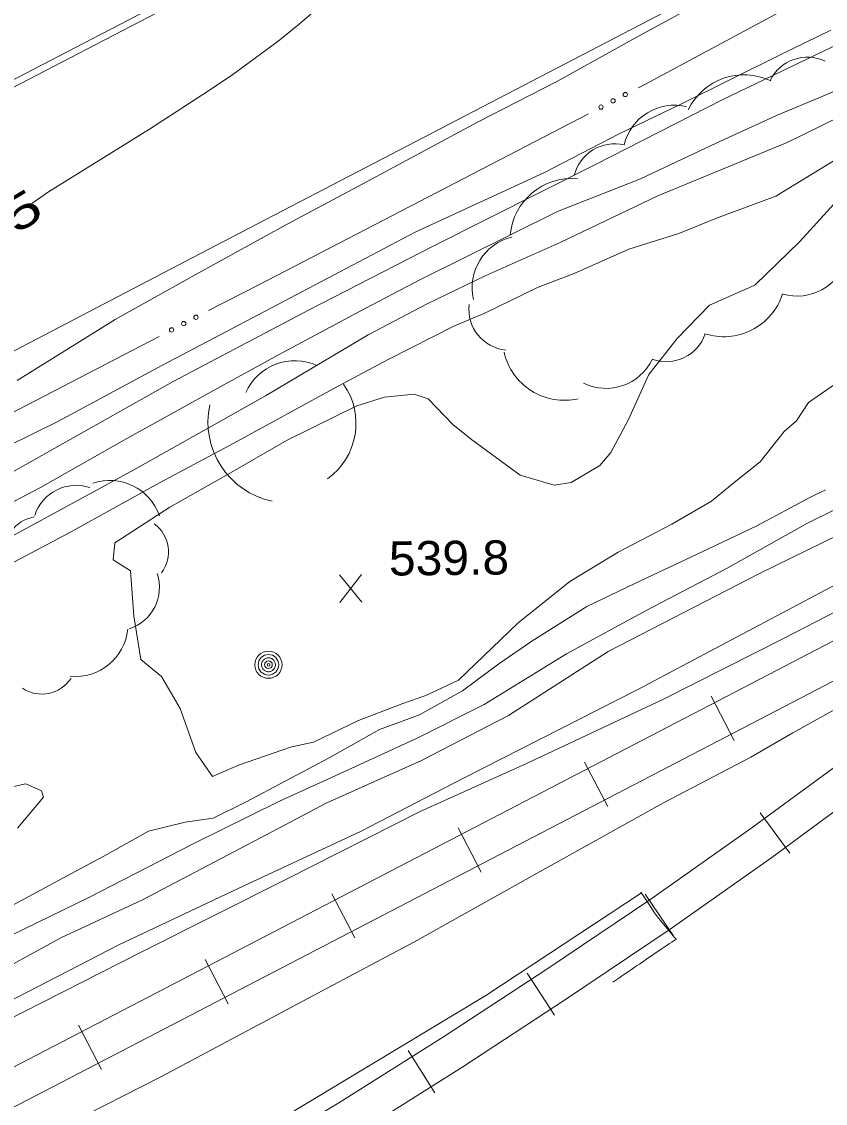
# Model space of a CAD drawing. Extents: x 2361284 to 2366480, y 6976556 to 6985346.
# Drawn here: x 2362006.3 to 2362119.1, y 6977542.1 to 6977693.8 of the extents above; entities that cross this region are included whole.
import ezdxf
from ezdxf.enums import TextEntityAlignment as Align

# ---------------------------------------------------------------- set-up
doc = ezdxf.new("R2010")
doc.units = 0
doc.header["$LTSCALE"] = 1.9
for name, color, linetype, lineweight in [('12', 7, 'Continuous', 13), ('13', 7, 'Continuous', 13), ('16', 7, 'Continuous', 13), ('21', 7, 'Continuous', 13), ('29', 7, 'Continuous', 13), ('3', 7, 'Continuous', 13), ('4', 7, 'Continuous', 13)]:
    doc.layers.add(name, color=color, linetype=linetype, lineweight=lineweight)

msp = doc.modelspace()

# ---------------------------------------------------------------- linework, layer by layer
at = {"layer": '12'}
for p, q in [((2362050.989, 6977612.369), (2362054.032, 6977616.278)), ((2362054.069, 6977612.398), (2362050.952, 6977616.249))]:
    msp.add_line(p, q, dxfattribs=at)
for points in [[(2362007.789, 6977668.298), (2362010.104, 6977669.92), (2362024.261, 6977678.716), (2362032.69, 6977684.147), (2362035.961, 6977686.366), (2362042.335, 6977691.048), (2362045.059, 6977693.223), (2362050.331, 6977697.784), (2362052.901, 6977700.147), (2362057.822, 6977705.117), (2362060.1, 6977707.752), (2362061.094, 6977709.173), (2362062.311, 6977711.49), (2362062.684, 6977712.533), (2362063.181, 6977714.668)], [(2362138.623, 6977699.164), (2362118.932, 6977689.667), (2362104.685, 6977682.881), (2362086.852, 6977673.75), (2362064.06, 6977662.294), (2362046.583, 6977653.346), (2362027.598, 6977643.325), (2362004.371, 6977630.264), (2362000.142, 6977628.014)]]:
    msp.add_lwpolyline(points, dxfattribs=at)
at = {"layer": '13'}
msp.add_line((2362005.696, 6977643.457), (2362019.465, 6977652.038), dxfattribs=at)
for points in [[(2362328.927, 6977717.615), (2362320.037, 6977713.36), (2362308.248, 6977708.108), (2362290.899, 6977699.472), (2362278.278, 6977693.111), (2362259.519, 6977683.403), (2362239.272, 6977673.459), (2362222.522, 6977665.1), (2362207.602, 6977657.598), (2362191.921, 6977650.238), (2362167.382, 6977638.444), (2362144.066, 6977627.302), (2362119.957, 6977614.552), (2362092.792, 6977600.133), (2362068.25, 6977587.669), (2362053.869, 6977580.261), (2362037.52, 6977572.627), (2362019.998, 6977564.369), (2361997.288, 6977552.682), (2361982.369, 6977545.171), (2361955.553, 6977530.904)], [(2362019.465, 6977652.038), (2362030.676, 6977658.286), (2362043.569, 6977665.378), (2362053.589, 6977670.714), (2362070.264, 6977679.664), (2362081.51, 6977685.411), (2362092.852, 6977691.718), (2362104.7, 6977698.182), (2362112.867, 6977702.84), (2362123.975, 6977709.306)], [(2362119.865, 6977692.575), (2362112.657, 6977689.097), (2362098.821, 6977682.205), (2362090.151, 6977678.063), (2362079.671, 6977672.642), (2362061.64, 6977664.31), (2362050.983, 6977658.719), (2362036.047, 6977650.856), (2362026.017, 6977645.56), (2362011.43, 6977637.721), (2361997.335, 6977630.817), (2361977.069, 6977620.904), (2361957.681, 6977610.979), (2361941.845, 6977603.108), (2361922.289, 6977593.212), (2361901.639, 6977582.464), (2361884.991, 6977573.756), (2361875.159, 6977568.683), (2361859.961, 6977561.037), (2361846.053, 6977553.324), (2361833.547, 6977546.596), (2361822.069, 6977540.996)], [(2361858.905, 6977541.676), (2361864.771, 6977547.473), (2361875.014, 6977554.43), (2361880.301, 6977557.91), (2361890.53, 6977563.428), (2361903.733, 6977570.454), (2361915.105, 6977576.703), (2361935.96, 6977589.962), (2361950.798, 6977597.623), (2361968.638, 6977607.192), (2361993.633, 6977620.441), (2362008.978, 6977628.488), (2362021.094, 6977635.333), (2362034.683, 6977642.843), (2362042.373, 6977647.046), (2362053.626, 6977653.073), (2362062.184, 6977657.586), (2362081.524, 6977667.169), (2362093.152, 6977671.74), (2362103.136, 6977676.466), (2362112.248, 6977680.603), (2362118.733, 6977683.305), (2362132.169, 6977689.073)], [(2362054.937, 6977649.876), (2362063.216, 6977654.236), (2362071.349, 6977658.133), (2362081.865, 6977662.822), (2362095.564, 6977669.363), (2362113.744, 6977676.827), (2362123.827, 6977681.793)], [(2362001.247, 6977615.904), (2362013.087, 6977622.166), (2362025.663, 6977629.136), (2362036.13, 6977634.706), (2362050.636, 6977642.624), (2362057.83, 6977646.443), (2362067.047, 6977651.111), (2362071.329, 6977652.922), (2362078.804, 6977656.574), (2362083.826, 6977658.462), (2362091.505, 6977661.885), (2362098.534, 6977664.081), (2362103.814, 6977666.221), (2362112.146, 6977669.31), (2362123.53, 6977676.28)], [(2362122.453, 6977644.377), (2362116.731, 6977640.383), (2362115.025, 6977637.816), (2362113.289, 6977636.34), (2362109.959, 6977632.089), (2362106.306, 6977629.163), (2362103.121, 6977626.563), (2362097.551, 6977623.32), (2362090.009, 6977619.428), (2362083.237, 6977615.273), (2362075.932, 6977609.452), (2362067.599, 6977601.474), (2362063.038, 6977599.32), (2362059.829, 6977598.17), (2362053.601, 6977595.8), (2362047.279, 6977592.79), (2362044.046, 6977592.059), (2362036.75, 6977589.55), (2362033.094, 6977587.965), (2362030.773, 6977591.303), (2362028.603, 6977597.513), (2362025.961, 6977601.978), (2362023.078, 6977604.351), (2362022.07, 6977610.471), (2362021.6, 6977616.767), (2362019.195, 6977618.324), (2362019.433, 6977620.697), (2362027.125, 6977625.7), (2362034.635, 6977629.962), (2362043.607, 6977635.097), (2362053.341, 6977639.92), (2362057.23, 6977641.117), (2362061.409, 6977641.571), (2362063.384, 6977640.886), (2362066.838, 6977637.288), (2362069.437, 6977635.203), (2362076.275, 6977630.208), (2362081.044, 6977628.795), (2362083.445, 6977629.176), (2362087.466, 6977631.571), (2362089.006, 6977633.4), (2362091.443, 6977637.922), (2362094.313, 6977644.3), (2362098.284, 6977649.368), (2362102.849, 6977654.042), (2362109.174, 6977656.813), (2362115.466, 6977662.923), (2362120.791, 6977668.753)], [(2362198.795, 6977667.764), (2362195.225, 6977665.51), (2362187.204, 6977661.405), (2362174.404, 6977655.103), (2362165.947, 6977650.491), (2362152.886, 6977641.066), (2362143.366, 6977636.856), (2362132.278, 6977631.24), (2362116.592, 6977623.481), (2362105.29, 6977617.153), (2362093.967, 6977611.245), (2362082.793, 6977605.148), (2362071.21, 6977598.038), (2362061.805, 6977593.348), (2362049.219, 6977587.518), (2362042.508, 6977584.503), (2362030.305, 6977578.477), (2362015.754, 6977571.009), (2362001.042, 6977563.858), (2361988.884, 6977559.282), (2361982.131, 6977555.528), (2361973.627, 6977550.497), (2361966.396, 6977546.369), (2361954.462, 6977539.474)], [(2361928.635, 6977580.981), (2361942.145, 6977588.4), (2361960.419, 6977598.565), (2361981.134, 6977608.831), (2362003.889, 6977621.019), (2362022.155, 6977630.973), (2362040.537, 6977641.308), (2362054.937, 6977649.876)], [(2362194.06, 6977647.118), (2362191.911, 6977645.978), (2362185.997, 6977643.231), (2362179.098, 6977640.066), (2362170.765, 6977635.946), (2362162.923, 6977632.013), (2362154.214, 6977627.648), (2362143.321, 6977622.645), (2362123.645, 6977612.657), (2362113.394, 6977607.398), (2362096.296, 6977598.737), (2362077.08, 6977589.733), (2362062.262, 6977583.071), (2362043.512, 6977573.574), (2362023.038, 6977563.307), (2362003.91, 6977553.565), (2361988.823, 6977545.692), (2361956.861, 6977529.117)], [(2362119.097, 6977628.165), (2362116.887, 6977627.064), (2362109.375, 6977623.032), (2362101.778, 6977619.46), (2362093.337, 6977615.479), (2362085.601, 6977611.795), (2362077.906, 6977606.921), (2362073.256, 6977603.738), (2362068.183, 6977599.969), (2362062.154, 6977596.582), (2362056.553, 6977594.538), (2362049.48, 6977590.571), (2362043.381, 6977587.372), (2362037.729, 6977584.358), (2362033.21, 6977582.115), (2362029.285, 6977581.568), (2362024.137, 6977580.279), (2362018.396, 6977577.075), (2362010.796, 6977572.992), (2362003.811, 6977569.236)], [(2362130.105, 6977626.299), (2362109.729, 6977616.365), (2362088.611, 6977605.484), (2362074.625, 6977596.5), (2362062.444, 6977590.214), (2362049.13, 6977584.276), (2362039.836, 6977579.378), (2362023.309, 6977570.661), (2362011.829, 6977565.342), (2362000.288, 6977559.041), (2361988.911, 6977552.282), (2361975.077, 6977545.312), (2361960.459, 6977538.641)], [(2362165.145, 6977622.282), (2362159.205, 6977619.076), (2362154.609, 6977616.592), (2362149.166, 6977613.66), (2362144.281, 6977611.063), (2362138.173, 6977607.654), (2362132.555, 6977604.272), (2362126.209, 6977600.581), (2362114.541, 6977594.06), (2362108.623, 6977590.673), (2362096.354, 6977584.255), (2362080.267, 6977575.303), (2362061.337, 6977564.732), (2362049.297, 6977558.317), (2362025.954, 6977545.905), (2362012.707, 6977539.168)], [(2362005.782, 6977580.724), (2362009.391, 6977585.049), (2362009.136, 6977585.931), (2362006.933, 6977586.925), (2361999.049, 6977585.22)], [(2362026.652, 6977530.31), (2362071.444, 6977557.277), (2362093.293, 6977571.637)], [(2362093.304, 6977571.607), (2362093.283, 6977571.637), (2362093.206, 6977571.75), (2362093.2, 6977571.755), (2362093.285, 6977571.618), (2362093.509, 6977571.269), (2362094.533, 6977569.726), (2362095.134, 6977568.86), (2362095.691, 6977568.102), (2362095.93, 6977567.802), (2362097.392, 6977566.028), (2362097.895, 6977565.448), (2362098.154, 6977565.162)], [(2362098.154, 6977565.162), (2362097.535, 6977564.745), (2362097.225, 6977564.536), (2362096.76, 6977564.223), (2362096.064, 6977563.753), (2362095.6, 6977563.44), (2362095.368, 6977563.283), (2362095.02, 6977563.047), (2362094.556, 6977562.733), (2362094.324, 6977562.576), (2362093.976, 6977562.341), (2362093.455, 6977561.987), (2362092.988, 6977561.67), (2362092.678, 6977561.459), (2362092.263, 6977561.177), (2362092.056, 6977561.036), (2362091.745, 6977560.824), (2362091.331, 6977560.542), (2362091.124, 6977560.4), (2362090.917, 6977560.259), (2362090.641, 6977560.071), (2362090.503, 6977559.976), (2362090.089, 6977559.693), (2362089.538, 6977559.316), (2362089.262, 6977559.127)]]:
    msp.add_lwpolyline(points, dxfattribs=at)
at = {"layer": '16'}
for centre, radius, start, end in [((2362116.555, 6977683.002), 5.788, 64.23869, 154.23869), ((2362107.666, 6977677.632), 8.687, 64.23869, 154.23869), ((2362097.909, 6977674.818), 7.243, 76.54499, 166.54499), ((2362089.498, 6977670.856), 5.788, 76.54499, 166.54499), ((2362083.521, 6977663.091), 8.687, 84.89413, 174.89413), ((2362076.787, 6977656.524), 7.243, 103.52973, 193.52973), ((2362115.115, 6977662.546), 7.243, 253.77657, 343.77657), ((2362104.816, 6977658.292), 8.687, 252.01951, 342.01951), ((2362074.858, 6977653.492), 5.788, 173.92785, 263.92785), ((2362096.762, 6977651.894), 5.788, 250.89439, 340.89439), ((2362082.478, 6977649.376), 8.687, 192.77793, 282.77793), ((2362044.695, 6977638.654), 7.588, 65.73425, 155.73425), ((2362088.306, 6977649.607), 7.243, 244.09441, 334.09441), ((2362043.749, 6977637.458), 9.496, 305.25789, 35.25789), ((2362043.872, 6977637.673), 11.389, 167.98974, 257.98974), ((2362014.004, 6977622.639), 6.136, 71.8218, 161.8218), ((2362018.709, 6977622.105), 7.36, 19.03862, 109.03862), ((2362008.883, 6977619.502), 4.904, 99.11961, 189.11961), ((2362022.029, 6977619.453), 4.904, 323.43352, 53.43352), ((2362019.528, 6977614.48), 6.136, 288.16317, 18.16317), ((2362013.911, 6977609.341), 7.36, 264.23754, 354.23754), ((2362009.187, 6977604.416), 4.904, 236.42887, 326.42887)]:
    msp.add_arc(centre, radius, start, end, dxfattribs=at)
at = {"layer": '21'}
for points in [[(2362145.683, 6977712.832), (2362136.281, 6977707.793), (2362093.049, 6977684.611), (2362092.801, 6977684.478)], [(2362085.844, 6977680.872), (2362039.599, 6977656.901), (2362032.574, 6977653.263)], [(2362025.618, 6977649.657), (2361986.139, 6977629.191), (2361972.367, 6977621.999)]]:
    msp.add_lwpolyline(points, dxfattribs=at)
for centre in [(2362091.017, 6977683.557), (2362087.608, 6977681.79), (2362089.312, 6977682.673), (2362029.083, 6977651.452), (2362030.788, 6977652.335), (2362027.379, 6977650.568)]:
    msp.add_circle(centre, 0.3, dxfattribs=at)
at = {"layer": '29'}
for p, q in [((2362103.071, 6977599.211), (2362106.29, 6977593.001)), ((2362085.318, 6977589.982), (2362088.548, 6977583.771)), ((2362109.937, 6977582.885), (2362114.081, 6977577.235)), ((2362067.575, 6977580.762), (2362070.804, 6977574.553)), ((2362049.831, 6977571.534), (2362053.061, 6977565.324)), ((2362093.825, 6977571.462), (2362097.73, 6977565.649)), ((2362032.078, 6977562.313), (2362035.307, 6977556.104)), ((2362077.259, 6977560.373), (2362081.095, 6977554.519)), ((2362014.334, 6977553.094), (2362017.563, 6977546.886)), ((2362060.571, 6977549.535), (2362064.308, 6977543.62))]:
    msp.add_line(p, q, dxfattribs=at)
for points in [[(2361704.201, 6977390.867), (2361755.38, 6977417.515), (2361806.58, 6977444.143), (2361916.543, 6977501.222), (2362026.516, 6977558.29), (2362109.889, 6977601.626), (2362193.271, 6977644.961), (2362268.744, 6977683.951), (2362344.238, 6977722.911), (2362401.082, 6977752.352), (2362457.884, 6977781.834)], [(2361706.503, 6977386.428), (2361757.683, 6977413.077), (2361808.882, 6977439.705), (2361918.845, 6977496.783), (2362028.819, 6977553.852), (2362112.191, 6977597.188), (2362195.563, 6977640.512), (2362271.037, 6977679.503), (2362346.531, 6977718.462), (2362403.373, 6977747.905), (2362460.186, 6977777.396)], [(2361717.179, 6977365.888), (2361828.443, 6977423.91), (2361937.078, 6977480.756), (2361990.413, 6977507.865), (2362005.787, 6977516.031), (2362020.877, 6977524.505), (2362035.865, 6977533.248), (2362050.84, 6977542.211), (2362065.514, 6977551.481), (2362079.993, 6977560.969), (2362094.463, 6977570.678), (2362108.638, 6977580.682), (2362124.18, 6977592.081), (2362143.388, 6977606.065), (2362164.361, 6977620.605), (2362185.567, 6977634.778), (2362207.086, 6977648.802), (2362218.419, 6977655.851), (2362254.355, 6977676.484)], [(2361719.481, 6977361.45), (2361830.755, 6977419.472), (2361939.361, 6977476.307), (2361992.715, 6977503.426), (2362008.179, 6977511.634), (2362023.359, 6977520.158), (2362038.406, 6977528.942), (2362053.451, 6977537.945), (2362068.214, 6977547.267), (2362082.753, 6977556.795), (2362097.291, 6977566.555), (2362111.557, 6977576.621), (2362125.589, 6977586.914), (2362125.618, 6977586.944), (2362146.277, 6977601.982), (2362167.17, 6977616.471), (2362188.317, 6977630.603), (2362209.765, 6977644.577), (2362220.98, 6977651.554), (2362256.836, 6977672.146)]]:
    msp.add_lwpolyline(points, dxfattribs=at)
at = {"layer": '3'}
for points in [[(2361749.171, 6977552.323), (2361749.138, 6977552.303), (2361795.597, 6977576.746), (2362013.891, 6977690.167), (2362206.999, 6977790.39), (2362401.822, 6977891.177)], [(2361749.586, 6977551.457), (2361749.586, 6977551.457), (2361796.045, 6977575.901), (2362014.329, 6977689.312), (2362207.437, 6977789.534), (2362402.259, 6977890.321)], [(2362128.101, 6977711.529), (2362096.61, 6977695.131), (2362033.599, 6977662.389), (2362002.101, 6977646.003), (2361983.397, 6977636.245), (2361970.935, 6977629.728), (2361946.02, 6977616.672), (2361921.114, 6977603.6), (2361887.906, 6977586.17), (2361871.297, 6977577.465), (2361846.37, 6977564.431), (2361833.899, 6977557.929), (2361830.435, 6977556.128), (2361823.5, 6977552.541), (2361816.556, 6977548.971), (2361811.922, 6977546.601), (2361802.644, 6977541.879)]]:
    msp.add_lwpolyline(points, dxfattribs=at)
at = {"layer": '4'}
for radius in [1.9, 1.442, 0.539, 0.192]:
    msp.add_circle((2362040.965, 6977603.621), radius, dxfattribs=at)
for start, end in [(140.96646, 152.21649), (129.71376, 140.96379), (118.46406, 129.71409), (107.21593, 118.46597), (95.96582, 107.21585), (84.71553, 95.96557), (73.46552, 84.71555), (62.21535, 73.46538), (50.96397, 62.214), (39.71588, 50.96591), (28.46656, 39.7166), (174.71552, 185.96556), (163.46611, 174.71615), (185.96287, 197.21291), (152.21535, 163.46538), (197.21479, 208.46483), (208.46822, 219.71826), (219.71376, 230.96379), (230.96397, 242.214), (242.21812, 253.46815), (253.46258, 264.71261), (264.71553, 275.96557), (275.96582, 287.21585), (287.21593, 298.46597), (298.46406, 309.71409), (309.71589, 320.96592), (320.96646, 332.21649), (17.21479, 28.46483), (332.21419, 343.46422), (5.96345, 17.21348), (343.46611, 354.71615), (354.71553, 5.96557)]:
    msp.add_arc((2362040.965, 6977603.621), 0.973, start, end, dxfattribs=at)

# ---------------------------------------------------------------- texts
at = {"layer": '12', "width": 1.4}
msp.add_text(' 535 ', height=4.8, rotation=31.028, dxfattribs=at).set_placement((2362003.34, 6977662.63), align=Align.CENTER)
at = {"layer": '12', "width": 1.05}
msp.add_text('539.8', height=4.799, rotation=0.545, dxfattribs=at).set_placement((2362057.878, 6977616.122))

doc.saveas('drawing.dxf')
